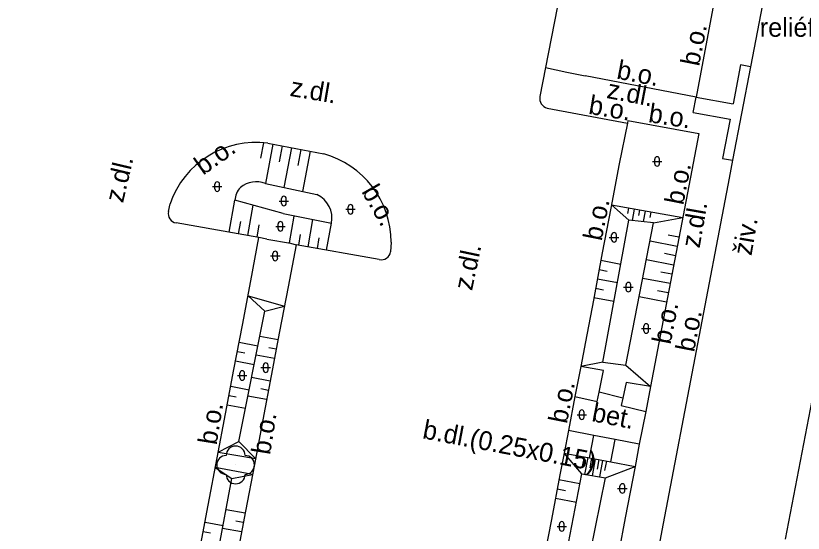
# Model space of a CAD drawing. Extents: x -601602 to -600882, y -1162594 to -1161950.
# Drawn here: x -601549.71 to -601508.03, y -1162329.03 to -1162301.67 of the extents above; entities that cross this region are included whole.
import ezdxf

# ---------------------------------------------------------------- set-up
doc = ezdxf.new("R2010")
doc.units = 0
for name, color, linetype in [('Vrstva 13', 7, 'Continuous'), ('Vrstva 14', 7, 'Continuous'), ('Vrstva 16', 7, 'Continuous')]:
    doc.layers.add(name, color=color, linetype=linetype)

msp = doc.modelspace()

# ---------------------------------------------------------------- linework, layer by layer
at = {"layer": 'Vrstva 13'}
for p, q in [((-601512.57, -1162299.99), (-601513.69, -1162305.98)), ((-601510.07, -1162300.42), (-601510.62, -1162303.36)), ((-601521.05, -1162301.24), (-601521.67, -1162304.41)), ((-601510.62, -1162303.36), (-601510.82, -1162304.37)), ((-601521.67, -1162304.41), (-601521.97, -1162305.94)), ((-601521.67, -1162304.41), (-601520.54, -1162304.65)), ((-601510.82, -1162304.37), (-601511.77, -1162309.31)), ((-601511.35, -1162304.27), (-601511.74, -1162306.32)), ((-601510.82, -1162304.37), (-601511.35, -1162304.27)), ((-601520.54, -1162304.65), (-601519.57, -1162304.84)), ((-601513.69, -1162305.98), (-601519.57, -1162304.84)), ((-601513.85, -1162306.78), (-601513.69, -1162305.98)), ((-601513.69, -1162305.98), (-601511.74, -1162306.32)), ((-601521.58, -1162306.55), (-601517.34, -1162307.34)), ((-601513.85, -1162306.78), (-601511.89, -1162307.14)), ((-601517.34, -1162307.34), (-601517.77, -1162309.5)), ((-601517.32, -1162307.21), (-601517.34, -1162307.34)), ((-601517.32, -1162307.21), (-601513.56, -1162307.9)), ((-601511.89, -1162307.14), (-601512.31, -1162309.22)), ((-601513.56, -1162307.9), (-601516.12, -1162321.27)), ((-601536.36, -1162308.41), (-601533.41, -1162308.97)), ((-601512.31, -1162309.22), (-601511.77, -1162309.31)), ((-601511.77, -1162309.31), (-601511.95, -1162310.25)), ((-601517.77, -1162309.5), (-601518.22, -1162311.85)), ((-601511.95, -1162310.25), (-601515.44, -1162328.51)), ((-601505.5, -1162311.16), (-601508.99, -1162329.34)), ((-601541.62, -1162312.02), (-601541.54, -1162311.62)), ((-601518.22, -1162311.85), (-601518.67, -1162314.21)), ((-601536.84, -1162313.4), (-601541.22, -1162312.62)), ((-601537.26, -1162315.68), (-601536.84, -1162313.4)), ((-601534.86, -1162313.78), (-601535.29, -1162316.01)), ((-601530.47, -1162314.56), (-601534.86, -1162313.78)), ((-601529.84, -1162313.64), (-601529.87, -1162314.15)), ((-601518.67, -1162314.21), (-601519.14, -1162316.71)), ((-601537.71, -1162318.03), (-601537.26, -1162315.68)), ((-601535.29, -1162316.01), (-601535.74, -1162318.36)), ((-601519.14, -1162316.71), (-601519.56, -1162318.91)), ((-601538.16, -1162320.37), (-601537.71, -1162318.03)), ((-601535.74, -1162318.36), (-601536.19, -1162320.7)), ((-601519.56, -1162318.91), (-601519.81, -1162320.21)), ((-601519.81, -1162320.21), (-601520.02, -1162321.27)), ((-601518.61, -1162320.43), (-601519.81, -1162320.21)), ((-601538.6, -1162322.71), (-601538.16, -1162320.37)), ((-601536.19, -1162320.7), (-601536.63, -1162323.04)), ((-601518.83, -1162321.57), (-601518.61, -1162320.43)), ((-601517.4, -1162321.06), (-601517.58, -1162321.89)), ((-601516.12, -1162321.27), (-601517.4, -1162321.06)), ((-601520.02, -1162321.27), (-601520.12, -1162321.81)), ((-601516.12, -1162321.27), (-601516.37, -1162322.59)), ((-601520.12, -1162321.81), (-601520.46, -1162323.6)), ((-601520.12, -1162321.81), (-601518.93, -1162322.06)), ((-601518.93, -1162322.06), (-601518.83, -1162321.57)), ((-601517.58, -1162321.89), (-601517.66, -1162322.27)), ((-601517.66, -1162322.27), (-601516.37, -1162322.59)), ((-601539.05, -1162325.05), (-601538.6, -1162322.71)), ((-601516.37, -1162322.59), (-601516.71, -1162324.33)), ((-601536.63, -1162323.04), (-601537.07, -1162325.39)), ((-601520.46, -1162323.6), (-601520.69, -1162324.79)), ((-601519.11, -1162323.86), (-601520.46, -1162323.6)), ((-601519.34, -1162325.04), (-601519.11, -1162323.86)), ((-601517.99, -1162324.08), (-601519.11, -1162323.86)), ((-601518.22, -1162325.25), (-601517.99, -1162324.08)), ((-601516.71, -1162324.33), (-601517.99, -1162324.08)), ((-601516.71, -1162324.33), (-601516.93, -1162325.5)), ((-601520.69, -1162324.79), (-601520.91, -1162325.94)), ((-601520.69, -1162324.79), (-601519.34, -1162325.04)), ((-601539.52, -1162327.54), (-601539.05, -1162325.05)), ((-601519.34, -1162325.04), (-601518.22, -1162325.25)), ((-601518.22, -1162325.25), (-601516.93, -1162325.5)), ((-601537.07, -1162325.39), (-601537.55, -1162327.86)), ((-601516.93, -1162325.5), (-601517.45, -1162328.22)), ((-601520.91, -1162325.94), (-601521.36, -1162328.3)), ((-601539.96, -1162329.89), (-601539.52, -1162327.54)), ((-601537.55, -1162327.86), (-601537.99, -1162330.2)), ((-601521.36, -1162328.3), (-601521.81, -1162330.65)), ((-601517.45, -1162328.22), (-601520.42, -1162343.78)), ((-601515.44, -1162328.51), (-601518.44, -1162344.25))]:
    msp.add_line(p, q, dxfattribs=at)
for centre, radius, start, end in [((-601521.441, -1162306.032), 0.537, 170.1756, 255.0096), ((-601536.995, -1162313.171), 4.803, 82.4076, 161.1646), ((-601534.699, -1162313.655), 4.859, 0.1791, 74.6134), ((-601541.151, -1162312.141), 0.484, 165.5679, 261.8122), ((-601530.365, -1162314.07), 0.501, 257.88, 350.8122)]:
    msp.add_arc(centre, radius, start, end, dxfattribs=at)
at = {"layer": 'Vrstva 14'}
for p, q in [((-601536.591, -1162308.385), (-601536.746, -1162309.2)), ((-601536.097, -1162308.46), (-601536.49, -1162310.53)), ((-601535.606, -1162308.553), (-601535.764, -1162309.386)), ((-601535.115, -1162308.646), (-601535.513, -1162310.742)), ((-601534.623, -1162308.74), (-601534.783, -1162309.583)), ((-601534.132, -1162308.833), (-601534.535, -1162310.954)), ((-601516.015, -1162309.371), (-601515.515, -1162309.371)), ((-601515.89, -1162309.496), (-601515.89, -1162309.246)), ((-601515.64, -1162309.496), (-601515.64, -1162309.246)), ((-601539.171, -1162310.827), (-601539.171, -1162310.577)), ((-601538.921, -1162310.827), (-601538.921, -1162310.577)), ((-601536.49, -1162310.53), (-601533.77, -1162311.12)), ((-601539.296, -1162310.702), (-601538.796, -1162310.702)), ((-601538.413, -1162313.12), (-601538.11, -1162311.42)), ((-601535.56, -1162312.13), (-601538.11, -1162311.42)), ((-601535.766, -1162311.464), (-601535.266, -1162311.464)), ((-601535.641, -1162311.589), (-601535.641, -1162311.339)), ((-601535.391, -1162311.589), (-601535.391, -1162311.339)), ((-601537.428, -1162313.295), (-601537.142, -1162311.689)), ((-601532.236, -1162311.903), (-601531.736, -1162311.903)), ((-601532.111, -1162312.028), (-601532.111, -1162311.778)), ((-601531.861, -1162312.028), (-601531.861, -1162311.778)), ((-601518.186, -1162311.674), (-601514.41, -1162312.34)), ((-601517.26, -1162312.47), (-601518.186, -1162311.674)), ((-601517.315, -1162312.121), (-601517.265, -1162311.837)), ((-601517.076, -1162312.49), (-601516.969, -1162311.889)), ((-601516.724, -1162312.225), (-601516.674, -1162311.941)), ((-601535.56, -1162312.13), (-601533, -1162312.64)), ((-601535.217, -1162313.682), (-601534.966, -1162312.27)), ((-601516.477, -1162312.554), (-601516.378, -1162311.994)), ((-601516.133, -1162312.329), (-601516.083, -1162312.045)), ((-601515.95, -1162312.61), (-601514.41, -1162312.34)), ((-601537.92, -1162313.208), (-601537.803, -1162312.546)), ((-601536.935, -1162313.383), (-601536.818, -1162312.72)), ((-601535.826, -1162312.928), (-601535.826, -1162312.678)), ((-601535.576, -1162312.928), (-601535.576, -1162312.678)), ((-601534.238, -1162313.891), (-601533.981, -1162312.445)), ((-601533.253, -1162314.065), (-601533, -1162312.64)), ((-601518.64, -1162319.98), (-601517.26, -1162312.47)), ((-601517.42, -1162320.15), (-601515.95, -1162312.61)), ((-601515.95, -1162312.61), (-601517.26, -1162312.47)), ((-601535.951, -1162312.803), (-601535.451, -1162312.803)), ((-601536.42, -1162313.48), (-601536.84, -1162313.4)), ((-601536.42, -1162313.48), (-601535.17, -1162313.69)), ((-601534.731, -1162313.803), (-601534.629, -1162313.229)), ((-601533.746, -1162313.978), (-601533.644, -1162313.404)), ((-601518.297, -1162313.385), (-601517.797, -1162313.385)), ((-601518.172, -1162313.51), (-601518.172, -1162313.26)), ((-601517.922, -1162313.51), (-601517.922, -1162313.26)), ((-601514.702, -1162313.867), (-601516.141, -1162313.591)), ((-601514.608, -1162313.376), (-601515.183, -1162313.266)), ((-601535.17, -1162313.69), (-601534.86, -1162313.78)), ((-601536.221, -1162314.369), (-601535.721, -1162314.369)), ((-601536.096, -1162314.494), (-601536.096, -1162314.244)), ((-601535.846, -1162314.494), (-601535.846, -1162314.244)), ((-601514.796, -1162314.358), (-601515.373, -1162314.248)), ((-601518.743, -1162314.598), (-601517.687, -1162314.796)), ((-601514.89, -1162314.849), (-601516.333, -1162314.573)), ((-601518.835, -1162315.09), (-601518.412, -1162315.169)), ((-601514.984, -1162315.34), (-601515.562, -1162315.23)), ((-601518.928, -1162315.581), (-601517.868, -1162315.78)), ((-601515.078, -1162315.831), (-601516.524, -1162315.554)), ((-601519.02, -1162316.072), (-601518.596, -1162316.152)), ((-601517.536, -1162316.015), (-601517.036, -1162316.015)), ((-601517.411, -1162316.14), (-601517.411, -1162315.89)), ((-601517.161, -1162316.14), (-601517.161, -1162315.89)), ((-601537.412, -1162316.476), (-601535.485, -1162317.029)), ((-601537.412, -1162316.476), (-601536.53, -1162317.29)), ((-601515.172, -1162316.322), (-601515.751, -1162316.211)), ((-601519.113, -1162316.564), (-601518.049, -1162316.764)), ((-601515.266, -1162316.814), (-601516.716, -1162316.537)), ((-601537.9, -1162324.18), (-601536.53, -1162317.29)), ((-601536.53, -1162317.29), (-601535.485, -1162317.029)), ((-601516.466, -1162318.331), (-601516.466, -1162318.081)), ((-601516.216, -1162318.331), (-601516.216, -1162318.081)), ((-601516.591, -1162318.206), (-601516.091, -1162318.206)), ((-601537.884, -1162318.932), (-601536.894, -1162319.122)), ((-601535.827, -1162318.812), (-601536.796, -1162318.626)), ((-601537.978, -1162319.423), (-601537.583, -1162319.499)), ((-601535.921, -1162319.303), (-601536.31, -1162319.228)), ((-601536.016, -1162319.794), (-601536.991, -1162319.607)), ((-601538.072, -1162319.914), (-601537.089, -1162320.103)), ((-601536.728, -1162320.276), (-601536.228, -1162320.276)), ((-601536.603, -1162320.401), (-601536.603, -1162320.151)), ((-601536.353, -1162320.401), (-601536.353, -1162320.151)), ((-601518.64, -1162319.98), (-601519.81, -1162320.21)), ((-601518.64, -1162319.98), (-601517.42, -1162320.15)), ((-601517.42, -1162320.15), (-601516.12, -1162321.27)), ((-601537.974, -1162320.692), (-601537.474, -1162320.692)), ((-601537.849, -1162320.817), (-601537.849, -1162320.567)), ((-601537.599, -1162320.817), (-601537.599, -1162320.567)), ((-601536.244, -1162320.986), (-601537.228, -1162320.801)), ((-601538.327, -1162321.259), (-601537.356, -1162321.442)), ((-601536.336, -1162321.477), (-601536.732, -1162321.403)), ((-601538.42, -1162321.751), (-601538.033, -1162321.823)), ((-601536.429, -1162321.968), (-601537.423, -1162321.781)), ((-601517.58, -1162321.89), (-601518.83, -1162321.57)), ((-601538.512, -1162322.242), (-601537.551, -1162322.423)), ((-601520.001, -1162322.764), (-601519.501, -1162322.764)), ((-601519.876, -1162322.889), (-601519.876, -1162322.639)), ((-601519.626, -1162322.889), (-601519.626, -1162322.639)), ((-601538.991, -1162324.742), (-601537.9, -1162324.18)), ((-601537.9, -1162324.18), (-601537.012, -1162325.081)), ((-601538.991, -1162324.742), (-601537.012, -1162325.081)), ((-601519.75, -1162325.89), (-601520.69, -1162324.79)), ((-601519.708, -1162325.498), (-601519.613, -1162324.993)), ((-601519.584, -1162325.919), (-601519.417, -1162325.03)), ((-601519.315, -1162325.572), (-601519.22, -1162325.067)), ((-601519.19, -1162325.988), (-601519.024, -1162325.104)), ((-601518.922, -1162325.646), (-601518.827, -1162325.141)), ((-601518.796, -1162326.057), (-601518.631, -1162325.178)), ((-601518.529, -1162325.72), (-601518.434, -1162325.215)), ((-601537.174, -1162325.924), (-601539.145, -1162325.552)), ((-601539.145, -1162325.552), (-601538.27, -1162326.14)), ((-601518.49, -1162326.11), (-601516.93, -1162325.5)), ((-601538.27, -1162326.14), (-601537.174, -1162325.924)), ((-601521.21, -1162333.53), (-601519.75, -1162325.89)), ((-601520.09, -1162333.85), (-601518.49, -1162326.11)), ((-601519.75, -1162325.89), (-601518.49, -1162326.11)), ((-601539.88, -1162334.76), (-601538.27, -1162326.14)), ((-601520.958, -1162326.19), (-601519.848, -1162326.402)), ((-601521.051, -1162326.681), (-601520.607, -1162326.766)), ((-601517.856, -1162326.663), (-601517.356, -1162326.663)), ((-601517.731, -1162326.788), (-601517.731, -1162326.538)), ((-601517.481, -1162326.788), (-601517.481, -1162326.538)), ((-601521.145, -1162327.172), (-601520.035, -1162327.384)), ((-601537.572, -1162327.979), (-601538.578, -1162327.79)), ((-601539.69, -1162328.449), (-601538.735, -1162328.628)), ((-601537.665, -1162328.471), (-601538.067, -1162328.395)), ((-601520.936, -1162328.795), (-601520.936, -1162328.545)), ((-601520.686, -1162328.795), (-601520.686, -1162328.545)), ((-601539.782, -1162328.941), (-601539.4, -1162329.012)), ((-601537.757, -1162328.962), (-601538.762, -1162328.773)), ((-601521.061, -1162328.67), (-601520.561, -1162328.67))]:
    msp.add_line(p, q, dxfattribs=at)
msp.add_circle((-601538.07, -1162325.42), 0.0005, dxfattribs=at)
for centre, radius, start, end in [((-601523.195, -1162313.204), 30.643, 133.9172, 160.2723), ((-601515.764, -1162309.246), 0.125, 0, 180), ((-601515.764, -1162309.496), 0.125, 180, 360), ((-601539.045, -1162310.577), 0.125, 0, 180), ((-601536.966, -1162311.782), 1.34, 69.1867, 129.5982), ((-601539.045, -1162310.827), 0.125, 180, 360), ((-601537.014, -1162311.497), 1.099, 137.1976, 175.993), ((-601535.515, -1162311.339), 0.125, 0, 180), ((-601534.348, -1162312.368), 1.375, 348.5756, 65.156), ((-601535.515, -1162311.589), 0.125, 180, 360), ((-601531.985, -1162311.778), 0.125, 0, 180), ((-601531.985, -1162312.028), 0.125, 180, 360), ((-601535.7, -1162312.678), 0.125, 0, 180), ((-601535.7, -1162312.928), 0.125, 180, 360), ((-601518.046, -1162313.26), 0.125, 0, 180), ((-601518.046, -1162313.51), 0.125, 180, 360), ((-601535.97, -1162314.244), 0.125, 0, 180), ((-601535.97, -1162314.494), 0.125, 180, 360), ((-601517.285, -1162315.89), 0.125, 0, 180), ((-601517.285, -1162316.14), 0.125, 180, 360), ((-601516.34, -1162318.081), 0.125, 0, 180), ((-601516.34, -1162318.331), 0.125, 180, 360), ((-601536.477, -1162320.151), 0.125, 0, 180), ((-601537.723, -1162320.567), 0.125, 0, 180), ((-601536.477, -1162320.401), 0.125, 180, 360), ((-601537.723, -1162320.817), 0.125, 180, 360), ((-601519.75, -1162322.639), 0.125, 0, 180), ((-601519.75, -1162322.889), 0.125, 180, 360), ((-601538.07, -1162324.92), 0.5, 0, 180), ((-601538.57, -1162325.42), 0.5, 90, 270), ((-601537.57, -1162325.42), 0.5, 270, 90), ((-601538.07, -1162325.92), 0.5, 180, 360), ((-601517.605, -1162326.538), 0.125, 0, 180), ((-601517.605, -1162326.788), 0.125, 180, 360), ((-601520.81, -1162328.545), 0.125, 0, 180), ((-601520.81, -1162328.795), 0.125, 180, 360)]:
    msp.add_arc(centre, radius, start, end, dxfattribs=at)

# ---------------------------------------------------------------- texts
at = {"layer": 'Vrstva 16'}
msp.add_text('reliéfní z.dl.', height=1, dxfattribs=at).set_placement((-601510.333, -1162302.779))
for s, rotation, p in [('b.o.', 78.9053, (-601513.547, -1162304.374)), ('b.o.', 349.2848, (-601517.95, -1162304.983)), ('z.dl.', 350.3083, (-601535.236, -1162305.901)), ('z.dl.', 349.1599, (-601518.474, -1162306.01)), ('b.o.', 350.251, (-601519.434, -1162306.844)), ('b.o.', 351.1559, (-601516.265, -1162307.286)), ('b.o.', 35.3336, (-601539.796, -1162310.126)), ('z.dl.', 76.7733, (-601544.033, -1162311.599)), ('b.o.', 78.9053, (-601514.387, -1162311.712)), ('b.o.', 299.7159, (-601531.432, -1162310.957)), ('b.o.', 78.6393, (-601518.705, -1162313.612)), ('z.dl.', 80.0517, (-601513.52, -1162313.989)), ('živ.', 80.2556, (-601510.773, -1162314.386)), ('z.dl.', 78.1898, (-601525.562, -1162316.236)), ('b.o.', 78.9053, (-601515.059, -1162319.085)), ('b.o.', 78.9053, (-601513.813, -1162319.493)), ('b.o.', 78.6393, (-601520.543, -1162323.277)), ('b.o.', 80.8929, (-601539.078, -1162324.397)), ('bet.', 348.9763, (-601519.27, -1162323.099)), ('b.o.', 80.8929, (-601536.25, -1162324.918)), ('b.dl.(0.25x0.15)', 349.2015, (-601528.224, -1162324.004))]:
    msp.add_text(s, height=1, rotation=rotation, dxfattribs=at).set_placement(p)

doc.saveas('drawing.dxf')
